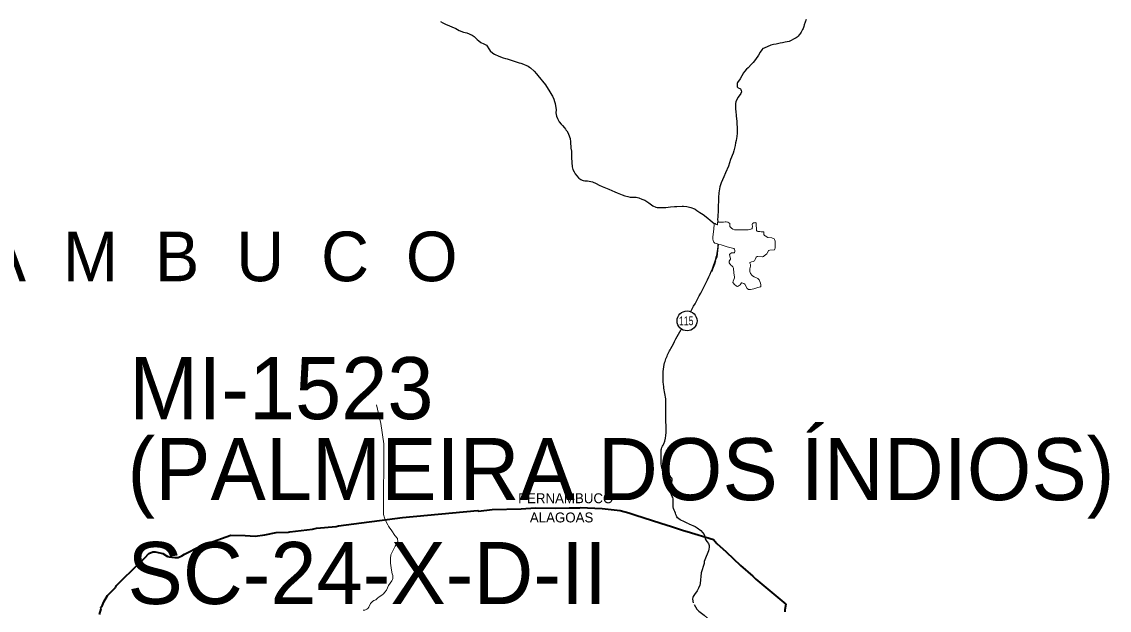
# Model space of a CAD drawing. Extents: x 553962 to 842807, y 8883888 to 9032388.
# Drawn here: x 608778 to 617539, y 8914249 to 8918990 of the extents above; entities that cross this region are included whole.
import ezdxf
from ezdxf.enums import TextEntityAlignment as Align

# ---------------------------------------------------------------- set-up
doc = ezdxf.new("R2010")
doc.units = 0
doc.header["$LTSCALE"] = 150
doc.linetypes.add('LONG_DASH_SHORT_DASH', pattern=[9.9, 6, -1.2, 1.5, -1.2])
doc.layers.add('6', color=7, linetype='Continuous', lineweight=13)

msp = doc.modelspace()

# ---------------------------------------------------------------- linework, layer by layer
at = {"layer": '6', "lineweight": 25}
for points in [[(612151.9, 8918992.2), (612169.6, 8918981.6), (612192.6, 8918970.1), (612274.7, 8918934.8), (612302.5, 8918921.1), (612336.9, 8918907.4), (612362.6, 8918900.8), (612405.6, 8918882.2), (612421.5, 8918871.9), (612438.8, 8918856.4), (612446.9, 8918846), (612459.3, 8918835.4), (612476.1, 8918824.3), (612499.9, 8918813.2), (612520.9, 8918801.1), (612545.9, 8918764.4), (612552.3, 8918756.7), (612574.4, 8918737.1), (612585.4, 8918729.8), (612621.2, 8918712.9), (612657.1, 8918698.9), (612675.5, 8918694.1), (612687.4, 8918691.8), (612785.1, 8918658.3), (612798.6, 8918656.1), (612805.9, 8918654), (612857.6, 8918631.4), (612868.1, 8918625.6), (612877.8, 8918618.5), (612906.6, 8918592), (612925, 8918571.6), (612936, 8918557.8)], [(615097.1, 8919008.6), (615080.7, 8918964.7), (615078, 8918952), (615073.3, 8918936.3), (615067.9, 8918928.8), (615056.1, 8918905.9)], [(615056.1, 8918905.9), (615045.1, 8918890.3), (615043.1, 8918886.4), (615040.6, 8918884.2), (615033.4, 8918874.7), (615025.2, 8918866.7), (615016.3, 8918860), (614996.2, 8918850.8), (614976, 8918839.6), (614959.7, 8918832.5), (614928.1, 8918826.1), (614907.5, 8918820.6), (614886.8, 8918817.4), (614854.4, 8918809.5), (614834.5, 8918806.1), (614813.7, 8918801.4), (614759.1, 8918777.8)], [(614759.1, 8918777.8), (614749.1, 8918773.5), (614739.6, 8918764.2), (614725.9, 8918746.1), (614712.8, 8918722.4), (614690.3, 8918685.3), (614670.7, 8918662.7), (614657.6, 8918649.8), (614630.2, 8918619.6), (614617.7, 8918607.8), (614599.4, 8918588.3), (614592.2, 8918578.2), (614566.7, 8918530.9), (614544.1, 8918501.6), (614541.6, 8918495.7), (614540.2, 8918484.7), (614541.4, 8918466.5), (614543.3, 8918464.1), (614550.3, 8918458.5), (614564, 8918453.3), (614567, 8918450.8), (614571.2, 8918444.2), (614573.7, 8918435.3), (614575.3, 8918425), (614571.8, 8918413.4), (614549.4, 8918381.8), (614539.5, 8918365.2), (614530.1, 8918343.9), (614527.7, 8918332.9), (614527.2, 8918311.5), (614528.1, 8918290.9), (614531, 8918261.4), (614534.3, 8918240.8), (614534.5, 8918229.7), (614537.8, 8918190), (614539.5, 8918178.1), (614542.1, 8918126.6), (614541, 8918106.7), (614541.7, 8918093.4), (614539.3, 8918065.4), (614533.7, 8918034.5), (614528.6, 8918013.8), (614524.9, 8917992.4), (614519, 8917971.8), (614514.6, 8917951.2), (614508.3, 8917932), (614488.8, 8917879.7), (614470.7, 8917825.6), (614446.7, 8917773.9), (614446.7, 8917773.9), (614434.9, 8917740.8), (614412.3, 8917691.4), (614401.7, 8917659.5), (614394, 8917611.3), (614393.1, 8917598.4)], [(614759.1, 8918777.8), (614749.1, 8918773.5), (614739.6, 8918764.2), (614725.9, 8918746.1), (614712.8, 8918722.4), (614690.3, 8918685.3), (614670.7, 8918662.7), (614657.6, 8918649.8), (614630.2, 8918619.6), (614617.7, 8918607.8), (614599.4, 8918588.3), (614592.2, 8918578.2), (614566.7, 8918530.9), (614544.1, 8918501.6), (614541.6, 8918495.7), (614540.2, 8918484.7), (614541.4, 8918466.5), (614543.3, 8918464.1), (614550.3, 8918458.5), (614564, 8918453.3), (614567, 8918450.8), (614571.2, 8918444.2), (614573.7, 8918435.3), (614575.3, 8918425), (614571.8, 8918413.4), (614549.4, 8918381.8), (614539.5, 8918365.2), (614530.1, 8918343.9), (614527.7, 8918332.9), (614527.2, 8918311.5), (614528.1, 8918290.9), (614531, 8918261.4), (614534.3, 8918240.8), (614534.5, 8918229.7), (614537.8, 8918190), (614539.5, 8918178.1), (614542.1, 8918126.6), (614541, 8918106.7), (614541.7, 8918093.4), (614539.3, 8918065.4), (614533.7, 8918034.5), (614528.6, 8918013.8), (614524.9, 8917992.4), (614519, 8917971.8), (614514.6, 8917951.2), (614508.3, 8917932), (614488.8, 8917879.7), (614470.7, 8917825.6), (614446.7, 8917773.9), (614446.7, 8917773.9), (614434.9, 8917740.8), (614412.3, 8917691.4), (614401.7, 8917659.5), (614394, 8917611.3), (614393.1, 8917598.4)], [(612936, 8918557.8), (612997.1, 8918481.3), (613005, 8918467.7), (613025.2, 8918438.3), (613047.6, 8918398.7), (613052.8, 8918391), (613064.5, 8918366.6), (613070.3, 8918348.4), (613074, 8918332.2), (613082.4, 8918279.6), (613082, 8918256.2), (613082.6, 8918242.6), (613082.6, 8918242.6), (613085.9, 8918229.9), (613092.8, 8918212.1), (613108.1, 8918184.7), (613124.2, 8918164.5), (613133.9, 8918154.5), (613150.9, 8918135)], [(613150.9, 8918135), (613159.7, 8918124.9), (613162.5, 8918119.3), (613168.8, 8918110.8), (613178.8, 8918093.6), (613191.7, 8918064.1), (613195.4, 8918050.9), (613199.4, 8918022.9), (613201.6, 8917972), (613205.7, 8917947.5), (613206.9, 8917904.5), (613206.3, 8917894.3), (613211.1, 8917820.5), (613217.9, 8917799.9), (613227.3, 8917781), (613236.9, 8917763.9), (613262.2, 8917731.7), (613265.1, 8917729.8)], [(613265.1, 8917729.8), (613282.1, 8917718.9), (613293.1, 8917714.2), (613301.3, 8917711.7), (613313.8, 8917709.3), (613335.9, 8917707.7), (613362.5, 8917703.3), (613375, 8917699.4), (613406.2, 8917686.8), (613430.6, 8917674), (613454.4, 8917663), (613508.8, 8917641.6), (613554.7, 8917619.3), (613574.2, 8917611.6)], [(613574.2, 8917611.6), (613613.8, 8917596), (613636.9, 8917588), (613660.8, 8917581.6), (613679.3, 8917578), (613727.2, 8917578), (613739.2, 8917575.8), (613750.4, 8917572.4), (613774.2, 8917562.3), (613796.5, 8917551.9), (613828.6, 8917532.1), (613862.7, 8917507.3), (613887.1, 8917497), (613898.3, 8917495.2), (613919.8, 8917493.1), (613942.2, 8917493.4), (613967.8, 8917495.2), (614003.2, 8917499.8), (614037.7, 8917502.2), (614054.5, 8917501.7), (614098.7, 8917504.8), (614109.1, 8917504.6), (614135.4, 8917502.1), (614168.4, 8917492.9), (614197.5, 8917483.7), (614202.5, 8917481.3), (614216.3, 8917470), (614233.1, 8917460.2), (614240.3, 8917454.3), (614268.6, 8917436.6), (614304.5, 8917408.4), (614322.8, 8917391.2), (614356.9, 8917364.2)], [(614393.1, 8917598.4), (614392.3, 8917587.3), (614391.7, 8917555.6), (614390.4, 8917543.2), (614389.2, 8917509), (614389.5, 8917479.2), (614388.2, 8917460.3), (614385, 8917431.9), (614384.8, 8917413.7), (614383.7, 8917403.3), (614384.4, 8917375.7)], [(614393.1, 8917598.4), (614392.3, 8917587.3), (614391.7, 8917555.6), (614390.4, 8917543.2), (614389.2, 8917509), (614389.5, 8917479.2), (614388.2, 8917460.3), (614385, 8917431.9), (614384.8, 8917413.7), (614383.7, 8917403.3), (614384.4, 8917375.7)], [(614388.5, 8917198.5), (614377.2, 8917097.2), (614367.9, 8917071.3)], [(614365.7, 8917065), (614357.7, 8917036.4), (614353.7, 8917024.7), (614333.6, 8916975)], [(614150.8, 8914946.8), (614203.4, 8914923.6), (614219.2, 8914914.1), (614248.1, 8914891.9), (614274.4, 8914859), (614285.4, 8914820.3), (614297.9, 8914802), (614310.3, 8914787.6), (614314.4, 8914779.7), (614315.7, 8914772), (614315.9, 8914758.2), (614313.3, 8914740.9), (614309.4, 8914728.2), (614280.1, 8914656.7), (614276, 8914641.2), (614276.3, 8914628.6), (614275.7, 8914624.6), (614251.7, 8914550), (614243.4, 8914465), (614240.3, 8914452.2), (614231.3, 8914428.1), (614220.5, 8914404.5), (614198, 8914377.3), (614186.3, 8914359.4), (614184.7, 8914355.3), (614182, 8914339.1), (614187.1, 8914310.2)], [(614194.7, 8914296.6), (614216.1, 8914258.1), (614233.7, 8914242.9), (614276.3, 8914209.9), (614325.7, 8914164.7), (614338.8, 8914150.3), (614373.7, 8914115.3), (614379.8, 8914105.7)]]:
    msp.add_lwpolyline(points, dxfattribs=at)
at = {"layer": '6'}
for points in [[(614483.2, 8917364.6), (614467.6, 8917375.6), (614463.6, 8917376.8), (614453.8, 8917377.7), (614444.2, 8917377.6), (614431.3, 8917375.7), (614385.4, 8917375.3), (614384, 8917372.7), (614382.5, 8917355.8), (614381.6, 8917353.6), (614380.6, 8917353), (614371.5, 8917357.8), (614364.5, 8917363.7), (614359.8, 8917365.4), (614357.8, 8917364.7), (614356.5, 8917361.6), (614356.1, 8917349.2), (614353.3, 8917329.6)], [(614754.6, 8917297.1), (614733.7, 8917298.2), (614724.5, 8917300), (614706.9, 8917300.4), (614702, 8917302.9), (614698.8, 8917306.7), (614697.9, 8917309.7), (614696.4, 8917329.6), (614694, 8917343.6), (614693.5, 8917367.8), (614692.8, 8917370.2), (614690.8, 8917372), (614681.8, 8917371.7), (614672.2, 8917370.2), (614669.4, 8917368.8), (614666.2, 8917365.5), (614663.2, 8917356.2), (614663.8, 8917341.7), (614663.2, 8917328.7), (614662.2, 8917325.2), (614660, 8917322.9), (614651.8, 8917318.6), (614629, 8917315.1), (614600.7, 8917313.7), (614533.6, 8917313.3), (614519, 8917315.1), (614506.1, 8917319.2), (614494.5, 8917328), (614481.7, 8917339.9), (614481.1, 8917343.5), (614483.2, 8917364.6)], [(614353.3, 8917329.6), (614352.2, 8917322.5), (614345.4, 8917254.8), (614346.6, 8917239.4), (614349.3, 8917228.1), (614353.7, 8917214.1), (614355.6, 8917211.7), (614362.8, 8917207.7), (614378.2, 8917205), (614388.2, 8917198.8), (614393.1, 8917196.6), (614412.6, 8917194.1), (614462.2, 8917176.4), (614503.3, 8917166.5), (614515, 8917162.3), (614517.5, 8917160.8), (614518.9, 8917158.9), (614522.1, 8917148.6), (614522.7, 8917136.3), (614521.3, 8917132.7), (614518.9, 8917130.3), (614516.8, 8917129.5), (614495.6, 8917127.6), (614483, 8917118.2), (614480.4, 8917115.3), (614480.3, 8917112.9), (614487.5, 8917083.9), (614486.7, 8917078.9), (614477.9, 8917062.9), (614477.3, 8917052.7), (614478.1, 8917047.9), (614483, 8917038.8), (614487.4, 8917033.9), (614489.4, 8917030.1), (614498.1, 8917024.2), (614507.4, 8917015.4), (614511.4, 8917004.5), (614515.9, 8916965.9), (614518.6, 8916951.4), (614520.9, 8916933.1), (614519.2, 8916926.9), (614509.1, 8916901.4), (614507.7, 8916890.2), (614509.2, 8916886.2), (614519.8, 8916873.1), (614532.6, 8916862.9), (614541.2, 8916858.4), (614545.4, 8916858), (614550.8, 8916860.4), (614566.3, 8916872.1), (614577.3, 8916887.6), (614579.4, 8916887.7), (614596.1, 8916881.7), (614602.2, 8916877.5), (614623.1, 8916841.3), (614631.5, 8916834), (614635.1, 8916832.2), (614649.8, 8916834.1), (614675, 8916839.8), (614707.6, 8916850.7), (614717.6, 8916851.6), (614728.4, 8916856.1), (614731, 8916858.2), (614731.8, 8916860.8), (614732, 8916869.7), (614729, 8916885), (614724.2, 8916898.8), (614718.7, 8916911.5), (614709.1, 8916922.6), (614678.3, 8916934.4), (614666, 8916942.9), (614660.6, 8916947.7), (614651.9, 8916958.9), (614649.5, 8916963), (614644.2, 8916978.8), (614642.4, 8916992.8), (614642.8, 8916999.8), (614647.8, 8917020.1), (614649, 8917032.2), (614648.6, 8917035.4), (614644.7, 8917046.4), (614644.5, 8917049.5), (614646.4, 8917051.6), (614655.8, 8917055.8), (614670.9, 8917058.1), (614670.9, 8917058.1), (614679.8, 8917064), (614686.2, 8917073.9), (614695.3, 8917094), (614698.4, 8917097.6), (614703.1, 8917098.5), (614706.9, 8917100.2), (614741.6, 8917095.3), (614745.8, 8917095.9), (614752.8, 8917099), (614760.2, 8917105.8), (614781.6, 8917121.4), (614783.9, 8917125), (614792.6, 8917144.4), (614795.2, 8917147.3), (614803.3, 8917150.6)], [(614353.3, 8917329.6), (614352.2, 8917322.5), (614345.4, 8917254.8), (614346.6, 8917239.4), (614349.3, 8917228.1), (614353.7, 8917214.1), (614355.6, 8917211.7), (614362.8, 8917207.7), (614378.2, 8917205), (614388.2, 8917198.8), (614393.1, 8917196.6), (614412.6, 8917194.1), (614462.2, 8917176.4), (614503.3, 8917166.5), (614515, 8917162.3), (614517.5, 8917160.8), (614518.9, 8917158.9), (614522.1, 8917148.6), (614522.7, 8917136.3), (614521.3, 8917132.7), (614518.9, 8917130.3), (614516.8, 8917129.5), (614495.6, 8917127.6), (614483, 8917118.2), (614480.4, 8917115.3), (614480.3, 8917112.9), (614487.5, 8917083.9), (614486.7, 8917078.9), (614477.9, 8917062.9), (614477.3, 8917052.7), (614478.1, 8917047.9), (614483, 8917038.8), (614487.4, 8917033.9), (614489.4, 8917030.1), (614498.1, 8917024.2), (614507.4, 8917015.4), (614511.4, 8917004.5), (614515.9, 8916965.9), (614518.6, 8916951.4), (614520.9, 8916933.1), (614519.2, 8916926.9), (614509.1, 8916901.4), (614507.7, 8916890.2), (614509.2, 8916886.2), (614519.8, 8916873.1), (614532.6, 8916862.9), (614541.2, 8916858.4), (614545.4, 8916858), (614550.8, 8916860.4), (614566.3, 8916872.1), (614577.3, 8916887.6), (614579.4, 8916887.7), (614596.1, 8916881.7), (614602.2, 8916877.5), (614623.1, 8916841.3), (614631.5, 8916834), (614635.1, 8916832.2), (614649.8, 8916834.1), (614675, 8916839.8), (614707.6, 8916850.7), (614717.6, 8916851.6), (614728.4, 8916856.1), (614731, 8916858.2), (614731.8, 8916860.8), (614732, 8916869.7), (614729, 8916885), (614724.2, 8916898.8), (614718.7, 8916911.5), (614709.1, 8916922.6), (614678.3, 8916934.4), (614666, 8916942.9), (614660.6, 8916947.7), (614651.9, 8916958.9), (614649.5, 8916963), (614644.2, 8916978.8), (614642.4, 8916992.8), (614642.8, 8916999.8), (614647.8, 8917020.1), (614649, 8917032.2), (614648.6, 8917035.4), (614644.7, 8917046.4), (614644.5, 8917049.5), (614646.4, 8917051.6), (614655.8, 8917055.8), (614670.9, 8917058.1), (614670.9, 8917058.1), (614679.8, 8917064), (614686.2, 8917073.9), (614695.3, 8917094), (614698.4, 8917097.6), (614703.1, 8917098.5), (614706.9, 8917100.2), (614741.6, 8917095.3), (614745.8, 8917095.9), (614752.8, 8917099), (614760.2, 8917105.8), (614781.6, 8917121.4), (614783.9, 8917125), (614792.6, 8917144.4), (614795.2, 8917147.3), (614803.3, 8917150.6)], [(614803.3, 8917150.6), (614839.9, 8917152.8), (614843, 8917153.9), (614845.1, 8917157.9), (614846.9, 8917168.8), (614846.5, 8917221.4), (614842.3, 8917237.2), (614839.1, 8917240.5), (614821.9, 8917248.8), (614788.1, 8917253), (614766.1, 8917266), (614762.5, 8917269.1), (614757.1, 8917276.5), (614755.7, 8917295), (614754.6, 8917297.1), (614754.6, 8917297.1)], [(614803.3, 8917150.6), (614839.9, 8917152.8), (614843, 8917153.9), (614845.1, 8917157.9), (614846.9, 8917168.8), (614846.5, 8917221.4), (614842.3, 8917237.2), (614839.1, 8917240.5), (614821.9, 8917248.8), (614788.1, 8917253), (614766.1, 8917266), (614762.5, 8917269.1), (614757.1, 8917276.5), (614755.7, 8917295), (614754.6, 8917297.1), (614754.6, 8917297.1)], [(611636.1, 8915904.7), (611671, 8915753.7), (611694.2, 8915591.1), (611691.9, 8915020), (611701.8, 8914992.6)], [(611701.8, 8914992.6), (611709.5, 8914973.9), (611717.8, 8914957.2), (611728.7, 8914937.8), (611733.3, 8914927.2), (611738.5, 8914917.8), (611758.7, 8914890.3), (611784.6, 8914852.3), (611805.4, 8914826.5), (611808.3, 8914799.7), (611808.3, 8914799.7), (611808.3, 8914799.7), (611808.3, 8914799.7), (611785.5, 8914766.1), (611759.3, 8914712), (611752.6, 8914694.7), (611748.8, 8914667.4), (611748.6, 8914646.5), (611749.8, 8914628.6), (611755.2, 8914591.8), (611757.1, 8914572.4), (611762.5, 8914542.9), (611767.8, 8914528), (611767.7, 8914505.5), (611764.2, 8914496.9), (611758.8, 8914486.9), (611732.2, 8914447.5), (611716.2, 8914412.1), (611704.3, 8914394.9), (611693.1, 8914382.8), (611678.9, 8914371), (611658.2, 8914357.9), (611644, 8914347.7), (611629.4, 8914333.4), (611613.3, 8914326.6), (611603.6, 8914319.1), (611594.8, 8914310.6), (611588.4, 8914302.7), (611574.1, 8914274.6), (611566.6, 8914264.4), (611559.3, 8914258.5), (611551.8, 8914254.4), (611541, 8914251), (611528.6, 8914248.7)]]:
    msp.add_lwpolyline(points, dxfattribs=at)
at = {"layer": '6', "linetype": 'LONG_DASH_SHORT_DASH', "lineweight": 35}
for points in [[(612801.4, 8915066.3), (612801.4, 8915066.3), (612917.6, 8915073.7), (613074.1, 8915071.3), (613187.3, 8915075.4), (613275.3, 8915075.1), (613277.6, 8915078.3), (613454.2, 8915067.7), (613598.2, 8915052.7), (613669.1, 8915033.8), (613716.2, 8915018.8), (613926, 8914950.1), (614011.9, 8914925.2), (614110.4, 8914892.2), (614138, 8914884.1), (614349.8, 8914819.3), (614378.6, 8914788.4), (614454.1, 8914720.6), (614569.5, 8914609.1), (614667.9, 8914523.4), (614691.4, 8914498.4), (614934.5, 8914297.2), (614926, 8914253.5), (614926.6, 8914235.8)], [(609417, 8914259.9), (609414.5, 8914271.5), (609423.4, 8914278), (609438.5, 8914317.1), (609470.2, 8914368), (609534.8, 8914432.1), (609542.7, 8914447.8), (609726.2, 8914632.2), (609735.6, 8914633.7), (609801.8, 8914705.2), (609834.3, 8914720.4), (609853.1, 8914720.4), (609915.1, 8914705.6), (609951.4, 8914683.3), (609956.6, 8914684.2), (609962.2, 8914680.3), (610012.3, 8914673.4), (610039, 8914675), (610068.6, 8914686.7), (610088.4, 8914702.4), (610215.4, 8914764.3), (610462.8, 8914853.2), (610579.4, 8914851.9), (610659.1, 8914847.2), (610736.4, 8914857.9), (610829, 8914875.5), (610927.4, 8914877.4), (610939, 8914881.5), (611120.3, 8914903.8), (611152.1, 8914910.7), (611312, 8914924.8), (611328.8, 8914929.5), (611846.5, 8914996.4), (612450.8, 8915051.7), (612456.6, 8915048.8), (612566.7, 8915060.4), (612801.4, 8915066.3)], [(609404.5, 8914214.5), (609417, 8914259.9)]]:
    msp.add_lwpolyline(points, dxfattribs=at)
at = {"layer": '6', "lineweight": 25}
msp.add_circle((614137.6, 8916580.5), 80.3, dxfattribs=at)
at = {"layer": '6', "lineweight": 40}
msp.add_spline([(605233.4, 8918291.8), (605425.1, 8918291.8), (605556.8, 8918274.6), (605694.1, 8918217.3), (605780, 8918168.6), (605911.6, 8918165.8), (606008.9, 8918211.6), (606114.8, 8918211.6), (606197.8, 8918134.3), (606353.7, 8918138.6), (606551.2, 8918198.7), (606637.1, 8918198.7), (606903.2, 8918104.2), (607195.1, 8918130), (607418.3, 8918172.9), (607555.7, 8918130), (607658.7, 8918138.6), (607753.1, 8918172.9), (607813.2, 8918172.9), (607967.8, 8918353.3), (608139.5, 8918542.3), (608208.1, 8918748.4), (608345.5, 8918868.7), (608508.6, 8918946), (608680.3, 8919186.5), (608766.2, 8919298.2), (608826.3, 8919384.1), (608920.7, 8919409.8), (609058.1, 8919427), (609126.8, 8919444.2), (609186.8, 8919512.9), (609272.7, 8919538.7), (609418.7, 8919530.1), (609633.3, 8919581.6), (609805, 8919650.3), (609950.9, 8919727.6), (610174.2, 8919847.9), (610285.8, 8919890.8), (610500.4, 8919959.5), (610612, 8920002.5), (610715, 8920002.5), (610989.7, 8919925.2)], degree=3, dxfattribs=at)
at = {"layer": '6', "lineweight": 25}
for points in [[(614167.1, 8916655.2), (614259.3, 8916826), (614342.6, 8917000.8), (614380.2, 8917124), (614389.7, 8917195.3)], [(614150.8, 8914946.8), (614106, 8914966.5), (614061.7, 8914993.4), (614044.2, 8915031), (614025.4, 8915082.1), (614026.7, 8915123.8), (614018.7, 8915166.8), (613997.1, 8915212.5), (614001.2, 8915255.5), (614018.7, 8915291.8), (614010.6, 8915320.1), (613970.2, 8915351), (613939.3, 8915383.2), (613929.9, 8915445.1), (613928.6, 8915515), (613931.3, 8915548.6), (613950.1, 8915591), (613968.9, 8915681.1), (613966.2, 8915794.1), (613967.6, 8915882.8), (613966.2, 8915952.8), (613947.4, 8916067.1), (613944.7, 8916151.8), (613954.1, 8916229.8), (613986.4, 8916318.6), (614006.6, 8916357.6), (614090, 8916512.3)]]:
    msp.add_spline(points, degree=3, dxfattribs=at)

# ---------------------------------------------------------------- texts
at = {"layer": '6'}
for s, height, p in [('P  E  R  N  A  M  B  U  C  O', 400, (605780.3, 8916899.9)), ('MI-1523', 500, (609642.6, 8915788.7)), ('(PALMEIRA DOS ÍNDIOS)', 500, (609630, 8915136.3)), ('SC-24-X-D-II', 500, (609630, 8914299.2))]:
    msp.add_text(s, height=height, dxfattribs=at).set_placement(p)
at = {"layer": '6', "width": 0.75}
msp.add_text('115', height=70, dxfattribs=at).set_placement((614131.3, 8916545.8), align=Align.CENTER)
at = {"layer": '6'}
for s, p in [('PERNAMBUCO', (613160.6, 8915111.6)), ('ALAGOAS', (613127.1, 8914956.9))]:
    msp.add_text(s, height=80, dxfattribs=at).set_placement(p, align=Align.CENTER)

doc.saveas('drawing.dxf')
